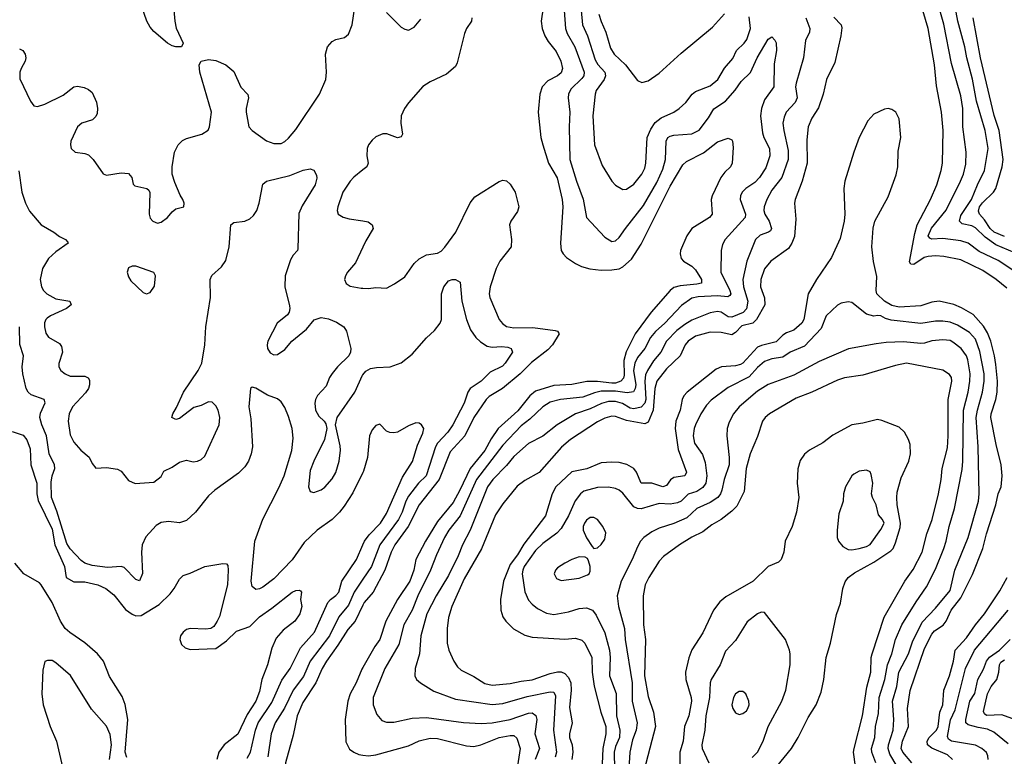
# Model space of a CAD drawing. Header units: inches. Extents: x 1550315 to 1685896, y 510706 to 640504.
# Tile 427 of 452: x 1668112 to 1673528, y 594527 to 598579. Entities that reach past the tile are written whole.
import ezdxf

# ---------------------------------------------------------------- set-up
doc = ezdxf.new("R2010")
doc.units = ezdxf.units.IN
doc.header["$MEASUREMENT"] = 0
doc.layers.add('B6569', color=7, linetype='Continuous')
doc.layers.add('B6579', color=7, linetype='Continuous')

msp = doc.modelspace()

# ---------------------------------------------------------------- linework, layer by layer
at = {"layer": 'B6569', "color": 5}
for points, elevation in [([(1668950, 598734), (1668964.4, 598570), (1668972, 598532), (1669010.5, 598450), (1669002, 598430), (1668970.3, 598429.7), (1668950, 598435.6), (1668924.5, 598450), (1668850, 598514.5), (1668830, 598538), (1668811.6, 598570), (1668765.1, 598705.1)], 480), ([(1668110, 598418.5), (1668129.1, 598409.1), (1668141.7, 598390), (1668145.3, 598370), (1668141.5, 598350), (1668119, 598310), (1668112.9, 598290), (1668113, 598253), (1668170.3, 598130.3), (1668190, 598104.9), (1668210, 598100.5), (1668250, 598114.4), (1668350, 598164), (1668410, 598208.9), (1668430, 598212.4), (1668466.5, 598206.5), (1668490, 598195.3), (1668510, 598177.6), (1668534.4, 598125.6), (1668539.6, 598090), (1668536.9, 598063.1), (1668530, 598047), (1668511.3, 598028.7), (1668454, 598010), (1668430.4, 597990), (1668392.4, 597910), (1668390.4, 597890), (1668394.9, 597870), (1668416, 597850), (1668470, 597843.1), (1668490, 597834.9), (1668515.5, 597810), (1668570.7, 597730.7), (1668590, 597722.8), (1668670, 597736.4), (1668710, 597733), (1668727.7, 597710), (1668734.9, 597674.9), (1668744.2, 597664.2), (1668810.4, 597650.4), (1668821.4, 597641.4), (1668827.5, 597627.5), (1668823.7, 597510), (1668830, 597486.8), (1668844, 597470), (1668870, 597460.5), (1668890, 597465.5), (1668925.2, 597490), (1668950, 597522.8), (1668970, 597538.8), (1669015.3, 597550), (1669016, 597570), (1669009.3, 597590), (1668994.2, 597614.2), (1668964.2, 597684.2), (1668950.9, 597730), (1668949.8, 597770), (1668963.1, 597850), (1668984, 597890), (1669006.5, 597913.5), (1669030, 597926), (1669113.2, 597950), (1669148.1, 597971.9), (1669156.3, 597990), (1669166.8, 598070), (1669102.2, 598290), (1669098.7, 598330), (1669109.8, 598350.2), (1669150, 598359.7), (1669190, 598354), (1669244.9, 598330), (1669290, 598294.3), (1669328.2, 598208.2), (1669366.7, 598166.7), (1669370.3, 598150), (1669358, 598090), (1669358.3, 598070), (1669371.8, 597990), (1669390.4, 597970), (1669470, 597912.4), (1669510, 597897.6), (1669550, 597898.5), (1669570, 597909), (1669590, 597927.7), (1669630, 597975.5), (1669760.7, 598170), (1669796.4, 598250), (1669798.9, 598290), (1669793.6, 598390), (1669805.1, 598430), (1669830, 598459.3), (1669850, 598470.3), (1669898.6, 598481.4), (1669919.7, 598500.2), (1669940.7, 598550), (1669956, 598650)], 480), ([(1668106.8, 597746.8), (1668123.5, 597630), (1668142.9, 597570), (1668165.9, 597525.9), (1668230, 597451.1), (1668298.7, 597410), (1668330, 597386), (1668364, 597370), (1668375.6, 597355.6), (1668378, 597350), (1668310, 597302.8), (1668270, 597264.8), (1668236.6, 597210), (1668223.9, 597150), (1668231, 597110), (1668241.8, 597090), (1668260.7, 597070), (1668310, 597043.7), (1668386.8, 597030), (1668395.5, 597010), (1668368.4, 596990), (1668280.4, 596950), (1668263, 596937), (1668255.3, 596930), (1668248.2, 596911.8), (1668247.8, 596890), (1668255.3, 596855.3), (1668270, 596832.4), (1668330, 596798.3), (1668341.2, 596781.2), (1668346.4, 596750), (1668327.5, 596687.5), (1668327.4, 596670), (1668338.7, 596650), (1668362.4, 596630), (1668390, 596618.6), (1668470, 596617.7), (1668487.9, 596607.9), (1668495, 596595), (1668496.2, 596570), (1668490.1, 596549.9), (1668474.3, 596525.7), (1668402.9, 596450), (1668382.9, 596410), (1668377.5, 596370), (1668390, 596294.8), (1668410, 596255.5), (1668448.4, 596210), (1668493.1, 596173.1), (1668510, 596138), (1668530, 596111.3), (1668590, 596116), (1668650, 596106.8), (1668670, 596094.8), (1668710, 596043.8), (1668747.3, 596027.3), (1668850, 596034), (1668890, 596066.8), (1668904.7, 596095.3), (1668950, 596116.4), (1668990, 596145.5), (1669030, 596156.3), (1669066.2, 596146.2), (1669090, 596150.4), (1669110, 596160.3), (1669130, 596178), (1669209.7, 596350), (1669213.5, 596390), (1669203.1, 596430), (1669190, 596455.6), (1669170, 596475.1), (1669150, 596476.9), (1669110, 596457), (1669070, 596445.1), (1668990, 596385.2), (1668970, 596379), (1668949, 596390), (1668953.2, 596410), (1668974.7, 596445.3), (1669013.3, 596530), (1669092.8, 596650), (1669113.8, 596690), (1669129.8, 596789.8), (1669135.9, 596890), (1669161.5, 597050), (1669159.8, 597150), (1669168.9, 597171.1), (1669221.5, 597218.5), (1669245.5, 597254.5), (1669264.6, 597330), (1669272.3, 597450), (1669290, 597463.8), (1669350, 597470.3), (1669377, 597483), (1669398, 597502), (1669415.4, 597530), (1669429.8, 597570), (1669450, 597674), (1669469.8, 597690.2), (1669597.5, 597722.5), (1669671.1, 597751.1), (1669710, 597758), (1669730, 597752), (1669744, 597724), (1669746.8, 597706.8), (1669737.1, 597670), (1669665.5, 597554.5), (1669647.1, 597512.9), (1669641.4, 597318.6), (1669639.5, 597310), (1669616.1, 597283.9), (1669601.2, 597258.8), (1669571.9, 597170), (1669570.2, 597110.2), (1669595.9, 597004.1), (1669598, 596990), (1669593.4, 596970), (1669584.1, 596955.9), (1669527.2, 596910), (1669477.1, 596810), (1669472.7, 596790), (1669475.5, 596770), (1669490, 596745.5), (1669510, 596735.5), (1669530, 596736.3), (1669570, 596763.8), (1669609.6, 596810.3), (1669690, 596876.3), (1669731.6, 596928.4), (1669770, 596941), (1669810, 596933), (1669854.9, 596914.9), (1669894.4, 596890), (1669910, 596866), (1669933.1, 596770), (1669931.7, 596750), (1669923.1, 596730), (1669860.3, 596670), (1669830, 596633), (1669815.3, 596610), (1669797.1, 596562.9), (1669750, 596511.6), (1669739.6, 596490), (1669735.6, 596470), (1669739.5, 596430), (1669757, 596397), (1669786, 596370), (1669795.3, 596355.3), (1669801, 596330), (1669788.4, 596270), (1669729.4, 596150.6), (1669710, 596099), (1669700.4, 596010), (1669710, 595984), (1669730, 595978), (1669770, 595992.4), (1669790, 596006.7), (1669830, 596052.7), (1669850, 596087.7), (1669868.4, 596150), (1669876, 596210), (1669874.3, 596234.3), (1669848.7, 596350), (1669857.2, 596390), (1669955.8, 596530), (1669997.5, 596622.5), (1670000, 596625.7)], 460), ([(1670000, 597752.8), (1669950, 597712.8), (1669929.3, 597690), (1669890.2, 597630), (1669862, 597550), (1669858, 597530), (1669862.8, 597510), (1669891.9, 597491.9), (1669923.4, 597483.4), (1670000, 597471.9)], 480), ([(1670000, 597327.7), (1669959.2, 597240.8), (1669915.5, 597190), (1669903.8, 597170), (1669899.3, 597150), (1669907.4, 597127.4), (1669930, 597113.4), (1669990, 597101.6), (1670000, 597101.3)], 480), ([(1670000, 596088.7), (1669943.7, 595976.3), (1669897.2, 595902.8), (1669871, 595869), (1669831, 595829), (1669748.6, 595771.4), (1669676.7, 595703.3), (1669610, 595607.9), (1669510, 595502.2), (1669450, 595456.9), (1669430, 595447.3), (1669410, 595445.2), (1669390, 595460.5), (1669384.6, 595490), (1669405.8, 595710), (1669449.2, 595830.8), (1669537, 596003), (1669566.4, 596070), (1669608.6, 596208.6), (1669616.2, 596276.2), (1669610.1, 596330), (1669590, 596395.5), (1669570, 596444.9), (1669550, 596477.3), (1669530, 596492.7), (1669474.1, 596514.1), (1669410, 596552.4), (1669390, 596557.3), (1669381.2, 596550), (1669372, 596450), (1669383.9, 596383.9), (1669392.6, 596230), (1669385, 596190), (1669369.9, 596150.1), (1669350, 596119.6), (1669316.1, 596083.9), (1669185.4, 595990), (1669150, 595959.1), (1669078.5, 595870), (1669030, 595824.4), (1668990, 595811.5), (1668930, 595817.7), (1668890, 595813.5), (1668862.8, 595797.2), (1668843.3, 595776.7), (1668805.7, 595734.3), (1668784.8, 595690), (1668781, 595650), (1668787, 595533), (1668770, 595491.3), (1668750, 595498.8), (1668685.5, 595565.5), (1668670, 595570.2), (1668595.5, 595564.5), (1668510, 595576.6), (1668470, 595588.9), (1668450, 595604), (1668390, 595668.6), (1668370, 595696.8), (1668316, 595876), (1668286.5, 595950), (1668284.6, 596035.4), (1668289.7, 596070.3), (1668304.8, 596110), (1668303, 596130), (1668273.4, 596190), (1668259.6, 596290), (1668233.2, 596350), (1668222.3, 596390), (1668226.1, 596413.9), (1668251.3, 596471.3), (1668245.5, 596490), (1668174.8, 596514.8), (1668158.3, 596530), (1668146.5, 596550), (1668128.8, 596630), (1668125.9, 596670), (1668133, 596730), (1668112.3, 596792.3), (1668110.1, 596890)], 440), ([(1668070, 596313), (1668130, 596293.7), (1668150, 596268), (1668170, 596217.3), (1668173.7, 596130), (1668206.1, 596030), (1668206, 595970), (1668213.5, 595933.5), (1668290, 595775.8), (1668304.6, 595690), (1668358.1, 595570), (1668366.7, 595510), (1668410, 595486), (1668470, 595485.8), (1668541.6, 595470), (1668585.3, 595450), (1668630, 595414.2), (1668694, 595334), (1668730, 595307.8), (1668750, 595299.8), (1668778.9, 595301.1), (1668878.2, 595361.8), (1668939.9, 595420.1), (1668962, 595450), (1668990, 595500.7), (1669010, 595522), (1669050, 595534.9), (1669130.8, 595570.8), (1669230, 595586.8), (1669250, 595584.7), (1669255.9, 595575.9), (1669259.1, 595550), (1669254.9, 595470), (1669210, 595296), (1669198.5, 595270), (1669179.1, 595240.9), (1669162.8, 595230), (1669134.7, 595225.3), (1669050, 595229.9), (1669030, 595223.9), (1669010.2, 595210), (1668996.8, 595190), (1668993.4, 595170), (1669002.4, 595142.4), (1669022.7, 595122.7), (1669050, 595115), (1669190, 595120.2), (1669250, 595162.2), (1669304.3, 595215.7), (1669378.5, 595241.5), (1669430, 595294.5), (1669498, 595342), (1669610, 595430.4), (1669630, 595439.1), (1669650, 595441), (1669656.8, 595436.8), (1669661, 595430), (1669656, 595390), (1669663.8, 595350), (1669653.2, 595310), (1669624.6, 595270), (1669560.3, 595219.7), (1669522.7, 595177.3), (1669499.2, 595120.8), (1669474.6, 595030), (1669442.9, 594950), (1669430, 594882.9), (1669410.1, 594830), (1669363.6, 594756.4), (1669310.9, 594649.1), (1669235.7, 594590), (1669207.8, 594550), (1669196.4, 594510)], 420), ([(1669363.1, 594516.9), (1669380.5, 594550), (1669409.3, 594670), (1669424.1, 594710), (1669498.1, 594821.9), (1669554.6, 594945.4), (1669599.3, 595010), (1669657.2, 595122.8), (1669734.1, 595210), (1669807.5, 595372.5), (1669820.9, 595390), (1669850, 595411.2), (1669866.5, 595430), (1669884.6, 595490), (1669964.2, 595610), (1670000, 595690.3)], 440), ([(1668700.8, 594520.8), (1668691.9, 594550), (1668706.6, 594730), (1668692.2, 594812.2), (1668676.1, 594856), (1668606.2, 594966.2), (1668572.5, 595050), (1668539.6, 595090), (1668470.6, 595150.6), (1668386.9, 595206.9), (1668362.6, 595230), (1668335.7, 595270), (1668290, 595373.7), (1668229.8, 595469.8), (1668221, 595481), (1668135.1, 595530), (1668084, 595590)], 420), ([(1670000, 595501.3), (1669952, 595430), (1669921.1, 595358.9), (1669866.4, 595293.6), (1669816.7, 595190), (1669710.3, 595049.7), (1669673.4, 594966.6), (1669615.4, 594890), (1669568.6, 594791.4), (1669517.6, 594710), (1669494.1, 594650), (1669477.1, 594522.9)], 460), ([(1670000, 595359), (1669956.3, 595270), (1669916, 595224), (1669862.3, 595137.7), (1669798.8, 595050), (1669775.7, 595010), (1669740.1, 594930), (1669670, 594823.1), (1669638.9, 594750), (1669616.6, 594643.4), (1669573.5, 594490), (1669565.8, 594390), (1669548.6, 594330), (1669549.4, 594310), (1669570, 594282.7), (1669590, 594272.4), (1669670, 594273.9), (1669773.4, 594253.4), (1669810, 594257.4), (1669930, 594289.6), (1670000, 594293.1)], 480), ([(1668605.4, 594510), (1668617, 594590), (1668610, 594646), (1668590, 594693.3), (1668506.8, 594786.8), (1668390.8, 594970.8), (1668310, 595040.9), (1668290, 595053.2), (1668265.4, 595054.6), (1668250, 595048), (1668239.5, 595000.5), (1668232.9, 594870), (1668240.9, 594810), (1668278.4, 594690), (1668314, 594610), (1668347.5, 594467.5)], 440), ([(1670000, 595016), (1669994.2, 595005.8), (1669962.6, 594930), (1669930.1, 594870), (1669916.4, 594830), (1669901.8, 594730), (1669905.5, 594605.5), (1669926, 594566), (1669948.9, 594548.9), (1669976.7, 594536.7), (1670000, 594533.5)], 520)]:
    msp.add_lwpolyline(points, dxfattribs=dict(at, elevation=elevation))
at = {"layer": 'B6569', "color": 5, "elevation": 480}
msp.add_lwpolyline([(1668730, 597223.7), (1668710, 597214), (1668703, 597190), (1668710, 597164.7), (1668722.8, 597142.8), (1668790, 597078), (1668810, 597071.3), (1668830, 597078), (1668852.9, 597112.9), (1668859.3, 597170), (1668850, 597188.7), (1668750, 597222.9)], close=True, dxfattribs=at)
at = {"layer": 'B6579', "color": 5}
for points, elevation in [([(1673603, 597183), (1673494.7, 597254.7), (1673390, 597303.1), (1673330, 597350.4), (1673290, 597361.7), (1673190, 597374.6), (1673130, 597371.9), (1673117.9, 597377.9), (1673109.6, 597389.6), (1673128.1, 597431.9), (1673208.2, 597531.8), (1673287.5, 597690), (1673303.1, 597730), (1673316.1, 597783.9), (1673319.4, 597850), (1673299.9, 597990), (1673300.9, 598090), (1673290, 598159.5), (1673238.5, 598338.5), (1673195.1, 598555.1), (1673105.3, 598870)], 560), ([(1671099.5, 598730), (1671114.6, 598530), (1671123.9, 598503.9), (1671165.5, 598430), (1671217.9, 598290), (1671215.1, 598270), (1671205, 598255), (1671143.6, 598196.5), (1671131.5, 598170), (1671129.5, 598149.5), (1671138.3, 598070), (1671134.5, 597990), (1671138.8, 597810), (1671175, 597690), (1671212.2, 597592.2), (1671230, 597490.6), (1671330, 597381.7), (1671370, 597358), (1671390, 597361.7), (1671410, 597381.1), (1671443.5, 597430), (1671543.7, 597556.3), (1671616.1, 597683.9), (1671650, 597755.8), (1671665.1, 597810), (1671667.2, 597910), (1671677.7, 597930), (1671690, 597938.4), (1671710, 597943.1), (1671810, 597951.6), (1671848.9, 597971.1), (1671901.2, 598038.8), (1671930, 598088.2), (1671995, 598130), (1672047.9, 598192.1), (1672080.2, 598239.8), (1672131.8, 598288.2), (1672169.2, 598370), (1672230, 598472), (1672250, 598483.8), (1672266.5, 598466.5), (1672272.4, 598452.4), (1672275.6, 598410), (1672263, 598337), (1672260.6, 598210), (1672210, 598138.7), (1672192.5, 598090), (1672186.8, 598050), (1672197.3, 597957.3), (1672206.2, 597930), (1672236.8, 597870), (1672238.5, 597830), (1672216.1, 597763.9), (1672181.7, 597710), (1672155.9, 597684.1), (1672105.5, 597650), (1672086.4, 597630), (1672077.1, 597610), (1672075.5, 597590), (1672104.1, 597510), (1672102, 597490), (1671992.4, 597370), (1671978.5, 597341.5), (1671970.2, 597310), (1671969.5, 597190), (1672019, 597090), (1672023.5, 597070), (1672018.6, 597061.4), (1672006.5, 597053.5), (1671950, 597060.7), (1671844.8, 597055.2), (1671810, 597046.5), (1671753.1, 597006.9), (1671660.4, 596910), (1671610, 596864.3), (1671581.7, 596830), (1671550.1, 596770), (1671510, 596720.5), (1671495, 596690), (1671488.9, 596650), (1671500.6, 596570), (1671498.4, 596550), (1671487.9, 596532.1), (1671454.2, 596525.8), (1671390, 596534.7), (1671310, 596534.7), (1671273.7, 596526.3), (1671210, 596501.7), (1671087.3, 596490), (1671030, 596474.6), (1670990, 596449.2), (1670918.3, 596381.7), (1670870, 596344.4), (1670770, 596239), (1670624.4, 596050), (1670534.8, 595850), (1670472.6, 595770), (1670447.8, 595730), (1670404.2, 595635.8), (1670372.5, 595550), (1670301.4, 595410), (1670270.1, 595329.9), (1670224.1, 595250), (1670198.2, 595141.8), (1670120.6, 595010), (1670056.1, 594850), (1670056.3, 594810), (1670076.1, 594756.1), (1670104.1, 594724.1), (1670130, 594715.2), (1670170, 594715), (1670270, 594735.7), (1670350, 594739.8), (1670552.3, 594712.3), (1670650, 594707.3), (1670710, 594710.1), (1670810, 594729.6), (1670910, 594763.3), (1670930, 594765.4), (1670950.9, 594750.9), (1670956.4, 594730), (1670946.4, 594650), (1670971.1, 594570), (1670947, 594510)], 540), ([(1671191, 598730), (1671208.2, 598550), (1671234.6, 598490), (1671277.9, 598357.9), (1671292.5, 598332.5), (1671330.7, 598290), (1671333.9, 598270), (1671326.8, 598250), (1671283.2, 598190), (1671276.8, 598170), (1671265.1, 598050), (1671274.2, 597890), (1671316.7, 597776.7), (1671370, 597690.4), (1671389.3, 597669.3), (1671430, 597644.6), (1671450, 597646.3), (1671490, 597674.6), (1671534.8, 597730), (1671550, 597763), (1671555.6, 597790), (1671563.9, 597930), (1671583.1, 597976.9), (1671607.5, 598012.5), (1671641.4, 598038.6), (1671709.6, 598070), (1671740.5, 598090), (1671776.1, 598123.9), (1671810.4, 598169.6), (1671830, 598184.7), (1671910, 598214.5), (1671952, 598250), (1671988.6, 598311.4), (1672034.6, 598365.4), (1672054.7, 598410), (1672097.3, 598450), (1672111.2, 598470), (1672131.7, 598530), (1672124.9, 598595.2)], 560), ([(1673621.6, 597281.6), (1673480.9, 597340.9), (1673423.3, 597383.3), (1673370, 597434.2), (1673350, 597444.3), (1673296.3, 597456.3), (1673281.7, 597470), (1673290, 597501.2), (1673347.4, 597590), (1673380.1, 597670), (1673420.2, 597750), (1673439.1, 597870), (1673423.9, 597970), (1673375.5, 598130), (1673352.5, 598252.5), (1673321.8, 598370), (1673311.5, 598430), (1673272, 598570), (1673242.5, 598730)], 540), ([(1670999.8, 598710), (1670980.6, 598570), (1670985.6, 598530), (1671000.6, 598490), (1671018.6, 598458.6), (1671063.5, 598403.5), (1671088.5, 598350), (1671098.4, 598310), (1671090, 598285.8), (1671070, 598270.5), (1671016.9, 598243.1), (1670986.4, 598210), (1670973.5, 598170), (1670964.5, 598070), (1670979.4, 597930), (1670990.1, 597890), (1671020.1, 597790), (1671068.3, 597708.3), (1671096.1, 597590), (1671099.6, 597550), (1671087.2, 597350), (1671091.3, 597310), (1671102, 597290), (1671120.3, 597270), (1671170, 597238), (1671201.9, 597221.9), (1671247.7, 597207.7), (1671310, 597200.4), (1671370, 597202.2), (1671410, 597208.4), (1671430, 597218.9), (1671477.8, 597262.2), (1671530, 597344.3), (1671690, 597662.6), (1671759.1, 597780.9), (1671780.8, 597799.2), (1671874.1, 597845.9), (1671950, 597907), (1672010, 597928), (1672030, 597917.3), (1672033.4, 597910), (1672036.7, 597876.7), (1672031.8, 597790), (1672022, 597770), (1671990, 597739.8), (1671969, 597711), (1671921, 597610), (1671915, 597590), (1671921.7, 597510), (1671907, 597490), (1671809.4, 597430), (1671781.4, 597390), (1671747.7, 597310), (1671745, 597290), (1671750, 597266), (1671764, 597250), (1671810, 597222.2), (1671830, 597202.2), (1671863.2, 597150), (1671863.1, 597130), (1671836.4, 597123.6), (1671744.6, 597115.4), (1671710, 597104.9), (1671690.4, 597089.6), (1671585.2, 596970), (1671498.2, 596850), (1671448.5, 596751.5), (1671435.1, 596704.9), (1671436.6, 596623.4), (1671432.8, 596607.2), (1671418.1, 596590), (1671390, 596579.8), (1671370, 596578.8), (1671290, 596589.2), (1671231.1, 596588.9), (1671150, 596572.3), (1671050, 596566), (1670950, 596535.4), (1670918.3, 596510), (1670852.4, 596427.6), (1670744.7, 596330), (1670706, 596274), (1670670.5, 596209.5), (1670589.3, 596110.6), (1670533.8, 595990), (1670496.7, 595923.3), (1670410, 595819.1), (1670343.3, 595710), (1670291.3, 595610), (1670280.8, 595550), (1670258.3, 595490), (1670190.9, 595390), (1670126.1, 595270), (1670092.7, 595170), (1670065.1, 595130), (1670000, 595016)], 520), ([(1673541.8, 597101.8), (1673482.9, 597150), (1673410, 597199.3), (1673290, 597258.5), (1673195.8, 597275.8), (1673150, 597279.7), (1673110, 597276.4), (1673088.4, 597270), (1673030, 597232.8), (1673014.8, 597234.8), (1673007.4, 597247.4), (1673036.5, 597403.5), (1673049.9, 597450), (1673123.2, 597590), (1673157.4, 597670), (1673181.8, 597750), (1673188.7, 597790), (1673192.9, 597970), (1673182.6, 598070), (1673154.8, 598214.8), (1673144.5, 598330), (1673109, 598530), (1673080.6, 598630)], 580), ([(1670599.3, 598590), (1670597.1, 598570), (1670570.2, 598529.8), (1670557.8, 598502.2), (1670519, 598341), (1670510, 598321.2), (1670460.5, 598279.5), (1670370, 598238), (1670330, 598210.9), (1670250, 598122.3), (1670228.4, 598090), (1670210.2, 598050), (1670208.4, 598010), (1670216.9, 597950), (1670210, 597935.1), (1670190, 597929.8), (1670130.6, 597950.6), (1670110, 597951.6), (1670070, 597934.6), (1670050, 597916.8), (1670030.2, 597890), (1670023.8, 597870), (1670021.5, 597830), (1670028.2, 597790), (1670021.5, 597770), (1670000, 597752.8)], 480), ([(1670130, 598619), (1670210, 598537.6), (1670230, 598526), (1670250, 598521.8), (1670281.6, 598538.4), (1670317.8, 598582.2)], 480), ([(1672436.1, 598590), (1672458.2, 598530), (1672456.5, 598510), (1672435.3, 598464.7), (1672423.2, 598370), (1672382.6, 598230), (1672380.1, 598210), (1672388.8, 598150), (1672377.4, 598122.6), (1672329.2, 598070), (1672316.5, 598043.5), (1672310.1, 598010), (1672314.6, 597970), (1672339.2, 597859.2), (1672338.7, 597810), (1672303.8, 597710), (1672250, 597640.3), (1672221.9, 597590), (1672207.5, 597550), (1672206.3, 597530), (1672211.7, 597510), (1672235.6, 597470), (1672247.6, 597430), (1672242, 597418), (1672230.4, 597410), (1672186.1, 597393.9), (1672160.2, 597370), (1672111.5, 597250), (1672090.1, 597150), (1672093.6, 597110), (1672116.7, 597030), (1672110, 596989.1), (1672092.1, 596967.9), (1672030, 596943.2), (1672010, 596944.2), (1671969.9, 596969.9), (1671950, 596973.1), (1671910, 596966.5), (1671810, 596925.3), (1671770, 596902.5), (1671727.4, 596870), (1671669.5, 596810), (1671639.2, 596750), (1671598.2, 596701.8), (1671564.9, 596650), (1671554.9, 596625.1), (1671550.4, 596590), (1671555.7, 596490), (1671550, 596468.5), (1671530, 596447), (1671490, 596438.6), (1671470, 596441), (1671428, 596468), (1671390, 596479.1), (1671350, 596478.5), (1671312.3, 596467.7), (1671250, 596438.8), (1671170, 596410.4), (1671069.2, 596350.8), (1670990, 596288.2), (1670910, 596247.6), (1670830, 596176.3), (1670790, 596126.8), (1670714, 596050), (1670684.5, 596010), (1670589, 595770), (1670547.3, 595690), (1670524.5, 595630), (1670470, 595521.4), (1670403.1, 595410), (1670351.1, 595310), (1670318.6, 595190), (1670310.9, 595090), (1670286.9, 595010), (1670285.7, 594970), (1670295.3, 594950), (1670315.8, 594930), (1670390, 594885), (1670510, 594840.5), (1670710, 594810.8), (1670770, 594817.6), (1670903.7, 594856.3), (1671030, 594880.7), (1671050, 594878.8), (1671060, 594860), (1671049.1, 594670), (1671064.6, 594550), (1671057.2, 594522.8)], 560), ([(1672590, 598592.7), (1672630, 598550.4), (1672634, 598534), (1672629.3, 598490), (1672595.7, 598344.3), (1672549.3, 598250), (1672532.6, 598170), (1672505.3, 598094.7), (1672470, 598036.9), (1672450.1, 597989.9), (1672442.1, 597917.9), (1672443.6, 597790), (1672415.5, 597690), (1672377.8, 597590), (1672375, 597570), (1672381.7, 597481.7), (1672373.6, 597386.4), (1672360.1, 597350), (1672340.3, 597319.7), (1672243.2, 597250), (1672210, 597208.6), (1672189.6, 597150), (1672187.1, 597110), (1672208.2, 597048.2), (1672210.1, 597010), (1672164.8, 596930), (1672144.7, 596910), (1672084.4, 596895.6), (1672050, 596857.5), (1672030, 596844.9), (1671970, 596858.7), (1671910, 596859.1), (1671830, 596838.1), (1671789.1, 596810.9), (1671773, 596790), (1671744.7, 596730), (1671670, 596658.8), (1671616.9, 596590), (1671605.1, 596550), (1671596.5, 596430), (1671570, 596364.7), (1671550, 596355.8), (1671530, 596359.3), (1671450, 596374.1), (1671390, 596396.9), (1671370, 596398.4), (1671330, 596387), (1671290, 596366.1), (1671140.9, 596270), (1671093, 596227), (1670970, 596088.4), (1670890, 596044.8), (1670848.1, 596011.9), (1670770, 595915), (1670730, 595854.2), (1670652.8, 595667.2), (1670556.6, 595503.4), (1670488.9, 595350), (1670470.9, 595290.9), (1670462.8, 595230), (1670463, 595150), (1670472, 595110), (1670499.7, 595050), (1670519.3, 595019.3), (1670539.7, 594999.7), (1670610, 594966.2), (1670670, 594927), (1670710, 594917.8), (1670810, 594926.4), (1670870, 594940.8), (1670930, 594947.9), (1671030, 594981.5), (1671070.5, 594990.5), (1671090, 594990.5), (1671110, 594982.1), (1671130, 594960.5), (1671142.8, 594930), (1671145.6, 594890), (1671135.4, 594795.4), (1671151.5, 594710), (1671136, 594650), (1671137.2, 594630), (1671151.2, 594590), (1671154.9, 594550), (1671149, 594510)], 580), ([(1671298, 598610), (1671310, 598568.7), (1671336.1, 598510), (1671362.6, 598422.6), (1671381.5, 598390), (1671443.9, 598330), (1671510, 598243.8), (1671533.8, 598233.8), (1671570, 598242.3), (1671630, 598284.2), (1671750, 598395.6), (1671922.5, 598537.5), (1671989.2, 598610.8)], 580), ([(1673530, 597386.9), (1673473, 597410), (1673450.7, 597430.7), (1673418.7, 597478.7), (1673391.6, 597510), (1673386.3, 597526.2), (1673392.8, 597550), (1673408.1, 597571.9), (1673468.4, 597630), (1673482.3, 597650), (1673517.1, 597770), (1673521.3, 597810), (1673499.9, 597970), (1673472.6, 598052.6), (1673396.6, 598370), (1673357.9, 598590)], 520), ([(1673020.5, 594490), (1672969.6, 594550), (1672961.2, 594570), (1672968.9, 594610), (1673001.7, 594690), (1672995.4, 594790), (1673010, 594888.2), (1673090, 595119.2), (1673130, 595198), (1673143.6, 595216.4), (1673191.2, 595248.8), (1673209.3, 595270), (1673236, 595330), (1673290, 595398.3), (1673353.5, 595526.5), (1673410.4, 595670), (1673431.3, 595750), (1673482.5, 595910), (1673495.4, 595970), (1673511.9, 596010), (1673517.2, 596070), (1673510.6, 596130), (1673482.7, 596242.7), (1673455.1, 596390), (1673456.6, 596410), (1673482.3, 596490), (1673488.3, 596530), (1673490.7, 596590), (1673482.1, 596682.1), (1673474.8, 596730), (1673454, 596810), (1673436.1, 596856.1), (1673413.6, 596893.6), (1673356.3, 596956.3), (1673293.7, 596993.7), (1673250, 597012.1), (1673170, 597030.4), (1673130, 597025.3), (1673070, 597004.9), (1672950, 596997.4), (1672910, 597007.1), (1672870, 597029.9), (1672826.9, 597070), (1672822.6, 597090), (1672826.5, 597166.5), (1672807.9, 597247.9), (1672800.2, 597330), (1672807.4, 597432.6), (1672815.3, 597470), (1672890, 597604.2), (1672934, 597726), (1672942.1, 597770), (1672944.2, 597855.8), (1672959.1, 597930), (1672950, 598033.2), (1672930.8, 598070.8), (1672910, 598085.1), (1672890, 598089.6), (1672870, 598087.3), (1672810, 598058.7), (1672777.7, 598022.3), (1672729.5, 597930.5), (1672700.2, 597850), (1672651.7, 597690), (1672646.3, 597650), (1672651, 597509), (1672647.5, 597470), (1672625, 597375), (1672577.7, 597270), (1672496, 597150), (1672449, 597071), (1672424.7, 596930), (1672414.1, 596910), (1672370, 596871.2), (1672330, 596856.8), (1672310, 596843.9), (1672272.5, 596807.5), (1672192.6, 596787.4), (1672170, 596776.9), (1672090.1, 596689.9), (1672077.7, 596682.3), (1672050, 596675.2), (1671973.4, 596670), (1671942.9, 596657.1), (1671783.9, 596530), (1671765.8, 596510), (1671756.6, 596490), (1671744.9, 596430), (1671720.9, 596370), (1671718.3, 596330), (1671734.1, 596214.1), (1671779.4, 596090), (1671771.3, 596070), (1671710, 596060.5), (1671691.9, 596048.1), (1671670, 596015.9), (1671650, 596009.4), (1671590, 596029.9), (1671530, 596029.8), (1671504.1, 596090), (1671489.9, 596109.9), (1671452.4, 596132.4), (1671410, 596142.6), (1671370, 596145.4), (1671310, 596140.5), (1671232.3, 596107.7), (1671148.4, 596091.6), (1671061.1, 596010), (1671041.8, 595970), (1671004.6, 595850), (1670885.8, 595694.2), (1670850, 595635.7), (1670810, 595581.8), (1670772.3, 595490), (1670756.3, 595390), (1670758, 595330), (1670770, 595294.4), (1670785.8, 595270), (1670828.8, 595228.8), (1670890, 595192.8), (1670930, 595181.9), (1671110, 595171), (1671170, 595176.6), (1671204.8, 595164.8), (1671219.8, 595150), (1671259.6, 595070), (1671260.7, 594990), (1671271.7, 594911.7), (1671308.5, 594770), (1671336.6, 594690), (1671335.9, 594650), (1671318.8, 594570), (1671315.1, 594484.9)], 620), ([(1670000, 597101.3), (1670030, 597100.4), (1670070, 597106.4), (1670130, 597101.6), (1670174.3, 597125.7), (1670230, 597164.9), (1670282.3, 597237.7), (1670310, 597264.2), (1670350, 597285.7), (1670410, 597294.9), (1670430, 597306), (1670450, 597327), (1670510.9, 597410), (1670590, 597570.6), (1670614.8, 597605.2), (1670750, 597688.7), (1670770, 597695.3), (1670790, 597692), (1670810, 597674.9), (1670837.1, 597630), (1670856.9, 597550), (1670850, 597524.5), (1670813.1, 597470), (1670806.5, 597450), (1670818, 597370), (1670815.2, 597330), (1670753.8, 597250), (1670733.1, 597210), (1670699.8, 597110), (1670694.2, 597070), (1670697.4, 597050), (1670748.6, 596930), (1670766.8, 596906.8), (1670790, 596891), (1670830, 596884.4), (1670934.9, 596885.1), (1671058, 596870), (1671070, 596865.5), (1671078.9, 596850), (1671042.7, 596790), (1671018, 596762), (1670926.7, 596693.3), (1670865.1, 596630), (1670767, 596550), (1670694.5, 596505.5), (1670677.3, 596490), (1670610.3, 596389.7), (1670560.6, 596290), (1670479.1, 596200.9), (1670419.5, 596050), (1670309, 595911), (1670248.2, 595790), (1670174.5, 595690), (1670155.6, 595650), (1670120.9, 595550), (1670056.5, 595430), (1670006.9, 595373.1), (1670000, 595359)], 480), ([(1670000, 597471.9), (1670027.8, 597467.7), (1670050.4, 597450), (1670055.8, 597430), (1670016.7, 597363.3), (1670000, 597327.7)], 480), ([(1670000, 596625.7), (1670015.2, 596644.8), (1670040.7, 596659.3), (1670073.6, 596666.4), (1670150, 596669.2), (1670210, 596691.3), (1670270, 596739.3), (1670350, 596828.2), (1670394, 596870), (1670425.6, 596910), (1670432.1, 596930), (1670432.6, 597070), (1670445.1, 597110), (1670470, 597141.6), (1670490, 597150.3), (1670510, 597150.3), (1670534.6, 597134.6), (1670544.7, 597030), (1670570.2, 596930), (1670592, 596872), (1670620.8, 596830), (1670646.6, 596806.6), (1670683.7, 596783.7), (1670710, 596778.3), (1670761.4, 596781.4), (1670796.7, 596776.7), (1670814.9, 596770), (1670822, 596750), (1670783.1, 596690), (1670767, 596673), (1670699.6, 596640.4), (1670650.2, 596590), (1670590, 596550.6), (1670576.2, 596530), (1670555.9, 596470), (1670494.2, 596350), (1670466.4, 596310), (1670410.1, 596250), (1670398.8, 596230), (1670347.5, 596070), (1670306.1, 596030), (1670250, 595958.3), (1670236, 595930), (1670216.4, 595870), (1670196, 595830), (1670092.3, 595690), (1670046.2, 595570), (1670000, 595501.3)], 460), ([(1672938.1, 594470), (1672898.9, 594538.9), (1672889.9, 594570), (1672892.1, 594590), (1672916.8, 594670), (1672920.1, 594730), (1672913.9, 594830), (1672937.1, 594910), (1672947.7, 594990), (1673000.4, 595090), (1673023.9, 595156.1), (1673075.7, 595264.3), (1673150, 595340.8), (1673230, 595439.2), (1673256.5, 595550), (1673330.3, 595729.7), (1673386.2, 595930), (1673389.2, 595970), (1673385.2, 596230), (1673374.5, 596390), (1673380.3, 596430), (1673409.1, 596530), (1673417.9, 596590), (1673417.3, 596630), (1673392.9, 596752.9), (1673370, 596821.2), (1673337.7, 596857.7), (1673270, 596898.8), (1673230, 596914.6), (1673190, 596921.2), (1673150, 596920.2), (1673070, 596907.8), (1672906.5, 596926.5), (1672875.5, 596935.5), (1672850, 596949.1), (1672830, 596952), (1672810, 596948), (1672770, 596959), (1672690, 597023), (1672670, 597026.6), (1672630, 597019.7), (1672610, 597008.2), (1672547.9, 596950), (1672520.1, 596879.9), (1672430, 596783.2), (1672350.3, 596750), (1672310, 596723.2), (1672250, 596713.9), (1672210, 596698.5), (1672170, 596665.5), (1672125.2, 596614.8), (1672010, 596555.9), (1671915, 596485), (1671890, 596458), (1671859.4, 596410), (1671829.3, 596350), (1671822.2, 596330), (1671817.2, 596290), (1671823.7, 596250), (1671867.4, 596187.4), (1671883, 596143), (1671892.6, 596070), (1671885.9, 596030), (1671870, 596004.6), (1671836.6, 595983.4), (1671790, 595969.4), (1671750, 595930.4), (1671730, 595920.6), (1671690, 595914.4), (1671630, 595917.7), (1671530, 595888.6), (1671510, 595889.2), (1671490, 595899.4), (1671430, 595975.1), (1671410, 595991.6), (1671390, 596000.3), (1671350, 596007.4), (1671290, 596005), (1671214.3, 595985.7), (1671196, 595970), (1671167, 595933), (1671130.4, 595849.6), (1671090, 595780.3), (1671065.8, 595754.2), (1670990, 595697.3), (1670950, 595658.6), (1670887.8, 595570), (1670878.8, 595550), (1670876.8, 595530), (1670890.6, 595430.6), (1670910, 595386.3), (1670930, 595363.6), (1670960, 595340), (1671010, 595313.4), (1671050, 595306.8), (1671130, 595322.2), (1671190, 595340.6), (1671230, 595343.5), (1671263.7, 595330), (1671283.7, 595303.7), (1671330, 595205.3), (1671355.7, 595110), (1671359.8, 595070), (1671357, 594970), (1671392.3, 594872.3), (1671394.2, 594750), (1671413.7, 594670), (1671410.8, 594630), (1671390, 594580.4), (1671382.8, 594550), (1671383.3, 594456.7)], 640), ([(1672822, 594490), (1672799, 594550), (1672797.8, 594570), (1672816.7, 594630), (1672820.4, 594690), (1672837.1, 594762.9), (1672839.7, 594850), (1672871.7, 594948.3), (1672885.9, 595030), (1672909.5, 595090), (1672929.9, 595170), (1672965.3, 595250), (1673042.9, 595377), (1673100.4, 595459.6), (1673150, 595556.9), (1673195.3, 595670), (1673209.3, 595710), (1673225.4, 595790), (1673254.1, 595890), (1673295.9, 596104.1), (1673300.8, 596150), (1673303.1, 596430), (1673329.9, 596530), (1673339.3, 596590), (1673340.3, 596630), (1673328.3, 596708.3), (1673320.9, 596730), (1673290.5, 596770), (1673245.8, 596805.8), (1673230, 596813.3), (1673190, 596816.9), (1673130, 596812.7), (1673090, 596799.5), (1673070, 596798.5), (1672973.4, 596806.6), (1672877.6, 596802.4), (1672823.4, 596796.6), (1672672, 596768), (1672510, 596698), (1672370, 596623.2), (1672230, 596571.6), (1672170, 596536.3), (1672069.2, 596450), (1672038.6, 596410), (1672015, 596365), (1672004.5, 596330), (1672001.1, 596290), (1672015.5, 596170), (1672014.6, 596130), (1671987.8, 596050), (1671973.9, 595990), (1671966.9, 595970), (1671952.6, 595950), (1671910, 595922.7), (1671836.9, 595890), (1671782.2, 595837.8), (1671710, 595807.4), (1671630, 595782.3), (1671590, 595762.3), (1671544.5, 595730), (1671527.2, 595710), (1671510, 595678.3), (1671481.7, 595610), (1671420.8, 595490), (1671399.2, 595410), (1671405, 595350), (1671438.7, 595230), (1671443.4, 595170), (1671481.5, 594930), (1671481.8, 594830), (1671508.4, 594710), (1671502.7, 594670), (1671483.2, 594616.8), (1671468.4, 594550), (1671461.6, 594430)], 660), ([(1672709.8, 594470), (1672699.3, 594550), (1672701.7, 594570), (1672749, 594750), (1672772.1, 594907.9), (1672794.3, 594990), (1672795.9, 595070), (1672801.5, 595090), (1672868.1, 595291.9), (1672980.5, 595490), (1673026.3, 595553.7), (1673077.1, 595650), (1673101.9, 595750), (1673132.1, 595830), (1673166.7, 595970), (1673181.4, 596050), (1673186.6, 596110), (1673215.5, 596224.5), (1673219.5, 596290), (1673219.1, 596490), (1673239.8, 596590), (1673237.8, 596610), (1673227.5, 596627.5), (1673190.6, 596650.6), (1672990, 596689), (1672930, 596677.4), (1672750, 596624.1), (1672650, 596609), (1672610, 596596.8), (1672470, 596529.9), (1672383.1, 596496.9), (1672237.3, 596410), (1672212.3, 596390), (1672198.4, 596370), (1672170, 596285.6), (1672130.7, 596190), (1672108.6, 596110), (1672096.4, 595983.6), (1672057.1, 595902.9), (1672030, 595874.6), (1671971.4, 595830), (1671920.2, 595799.8), (1671870, 595761), (1671810, 595732.3), (1671742, 595690), (1671653.6, 595626.4), (1671630, 595599.7), (1671572.8, 595510), (1671553.4, 595470), (1671542.2, 595410), (1671542.5, 595250), (1671553.9, 595170), (1671549.7, 594970), (1671570, 594855.3), (1671598, 594770), (1671608.7, 594690), (1671535.4, 594410)], 680), ([(1670000, 595690.3), (1670009.2, 595710.8), (1670034.7, 595745.3), (1670096.8, 595810), (1670130, 595862.5), (1670216.9, 596063.1), (1670272.2, 596147.8), (1670300.9, 596239.1), (1670330, 596303.7), (1670334.3, 596330), (1670322.8, 596350), (1670310, 596359.1), (1670290, 596362), (1670250, 596345.5), (1670190, 596310.4), (1670170, 596305.5), (1670148.1, 596308.1), (1670130, 596316), (1670093.4, 596353.4), (1670070, 596346), (1670050, 596322), (1670036.9, 596290), (1670024.4, 596170), (1670003.8, 596096.2), (1670000, 596088.7)], 440), ([(1672276.5, 594470), (1672358, 594570), (1672394.2, 594630), (1672450, 594739.3), (1672493.3, 594810), (1672520.7, 594879.3), (1672535.8, 594950), (1672549.1, 595070.9), (1672571.9, 595150), (1672605.9, 595305.9), (1672626.4, 595370), (1672640.6, 595450), (1672652.6, 595487.4), (1672669.9, 595510.1), (1672703.5, 595536.5), (1672810, 595594.2), (1672903.3, 595656.7), (1672916.2, 595670), (1672930, 595700.3), (1672955, 595785), (1672957.1, 595810), (1672939.7, 595910), (1672936.5, 595950), (1672939.6, 595980.4), (1672961.6, 596058.4), (1673002.8, 596150), (1673012.8, 596190), (1673010, 596242), (1673002.2, 596270), (1672979.7, 596310), (1672950, 596336.8), (1672854.8, 596374.8), (1672830, 596379.9), (1672750, 596358.9), (1672690, 596350.5), (1672585.9, 596294.1), (1672530, 596251.9), (1672455.8, 596210), (1672430, 596189.7), (1672406.2, 596153.8), (1672392.5, 596107.5), (1672389.5, 596030), (1672397.4, 595950), (1672385.2, 595870), (1672361.4, 595790), (1672323.7, 595710), (1672314.7, 595650), (1672300.3, 595610), (1672286, 595594), (1672230, 595571.5), (1672146, 595490), (1671995.8, 595404.2), (1671963, 595377), (1671928.5, 595331.5), (1671870, 595206.6), (1671810, 595112.8), (1671792.2, 595067.8), (1671774.4, 594990), (1671776.4, 594950), (1671805.3, 594850), (1671807.2, 594830), (1671793, 594750), (1671768.9, 594690), (1671762.4, 594610), (1671744, 594550), (1671745.1, 594390)], 720), ([(1673243, 594510), (1673215.3, 594535.3), (1673130, 594570.9), (1673106.6, 594590), (1673103.1, 594610), (1673114.2, 594630), (1673154.6, 594670), (1673164.6, 594690), (1673173.8, 594770), (1673189.3, 594810.7), (1673196.1, 594890), (1673226.1, 594970), (1673248.5, 595050), (1673258.7, 595110), (1673320.7, 595179.3), (1673370, 595250.1), (1673418.8, 595310), (1673502.9, 595437.1), (1673544.8, 595510)], 580), ([(1672140.8, 594519.2), (1672169.8, 594550), (1672202.4, 594610), (1672230, 594690.3), (1672305.3, 594830), (1672326.5, 594890), (1672349.7, 595029.7), (1672351.1, 595090), (1672346.3, 595110), (1672325.1, 595170), (1672210, 595317.6), (1672190, 595320.5), (1672170, 595310.9), (1672113.7, 595266.3), (1672050, 595163.6), (1671994.4, 595105.6), (1671965, 595030), (1671916.3, 594950), (1671910.2, 594930), (1671907.2, 594850), (1671885.8, 594750), (1671880.8, 594670), (1671864.8, 594590), (1671866.2, 594570), (1671903.5, 594490)], 740), ([(1673438.8, 594510), (1673438.5, 594530), (1673430, 594547.8), (1673405.3, 594570), (1673370, 594587.9), (1673237.7, 594610), (1673221.2, 594621.2), (1673215.1, 594635.1), (1673233.2, 594726.8), (1673257.4, 594782.6), (1673315.5, 595010), (1673364.2, 595110), (1673549.2, 595330.8)], 560), ([(1673550, 594594.6), (1673470, 594659.2), (1673435.9, 594675.9), (1673384.7, 594684.7), (1673330, 594700.6), (1673317.4, 594710), (1673316.4, 594730), (1673339.5, 594830), (1673367, 594873), (1673382.4, 594950), (1673413.2, 595006.8), (1673430.3, 595050), (1673447.2, 595072.8), (1673502.8, 595110), (1673561.3, 595170)], 540), ([(1673610, 594720.7), (1673514.3, 594754.3), (1673430, 594751.2), (1673419.5, 594759.5), (1673413.4, 594773.4), (1673436.5, 594870), (1673455.4, 594910), (1673487.5, 594950), (1673498.7, 594990), (1673502.2, 595030), (1673510, 595044.2), (1673530, 595056.5)], 520), ([(1670000, 594533.5), (1670029.6, 594529.6), (1670070, 594534.6), (1670250, 594584.5), (1670310, 594612.4), (1670370, 594626.8), (1670410, 594624.7), (1670570, 594584.9), (1670610, 594581.5), (1670648.3, 594590), (1670750, 594629.3), (1670810, 594641.6), (1670830, 594641.1), (1670846.5, 594626.5), (1670864.4, 594570), (1670846.8, 594450)], 520)]:
    msp.add_lwpolyline(points, dxfattribs=dict(at, elevation=elevation))
for points, elevation in [([(1672770, 596101.3), (1672730, 596095.8), (1672701.2, 596078.8), (1672690, 596069.2), (1672655.5, 596010), (1672643.8, 595970), (1672642.4, 595930), (1672618.7, 595861.3), (1672608.9, 595770), (1672608.9, 595730), (1672615.5, 595710), (1672640.7, 595680.6), (1672670, 595665.1), (1672690, 595663.1), (1672730, 595669.6), (1672770, 595680.8), (1672790, 595692.6), (1672850, 595773.8), (1672867.8, 595810), (1672858.7, 595830), (1672835.8, 595855.8), (1672822.9, 595910), (1672803.7, 595950), (1672798.5, 595970), (1672804.7, 596030), (1672796.8, 596076.8), (1672790, 596091.8)], 740), ([(1671270, 595841.2), (1671250, 595839.8), (1671230, 595826), (1671218.4, 595810), (1671211.1, 595790), (1671212.2, 595770), (1671230, 595728.2), (1671260.9, 595680.9), (1671270, 595670.6), (1671290, 595674), (1671310, 595692), (1671330, 595720.4), (1671335.7, 595755.7), (1671320.5, 595790), (1671291.1, 595830)], 660), ([(1671190, 595624.2), (1671150, 595609.7), (1671110, 595588.4), (1671070, 595563.1), (1671059.1, 595550), (1671052.8, 595530), (1671064.6, 595504.6), (1671090, 595494), (1671190, 595506), (1671235.5, 595524.5), (1671243.7, 595530), (1671250, 595544.7), (1671250.9, 595570), (1671241.3, 595601.3), (1671234.9, 595614.9), (1671222.9, 595622.9)], 660), ([(1672070, 594883.9), (1672050, 594869.7), (1672037.8, 594850), (1672030.2, 594810), (1672035.3, 594790), (1672050, 594766), (1672070, 594756.5), (1672090, 594761.5), (1672110, 594776.9), (1672118.2, 594790), (1672124.2, 594810), (1672123.4, 594830), (1672106.6, 594870), (1672090, 594882.7)], 760)]:
    msp.add_lwpolyline(points, close=True, dxfattribs=dict(at, elevation=elevation))

doc.saveas('drawing.dxf')
